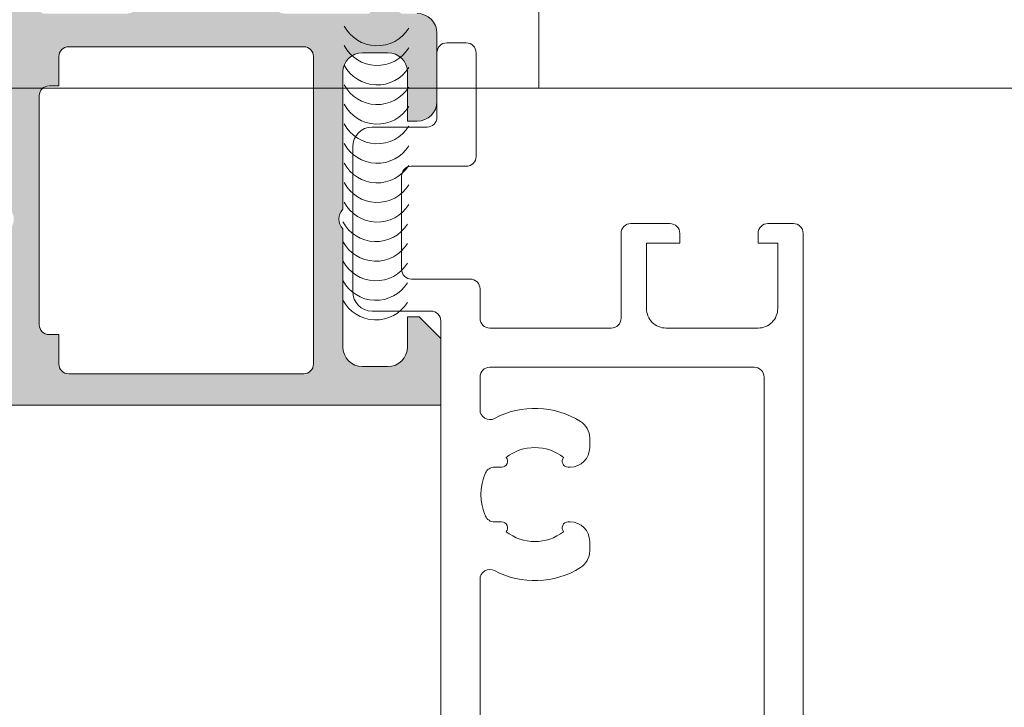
# Model space of a CAD drawing. Header units: millimetres. Extents: x 213386 to 506888, y 183055 to 450952.
# Tile 929 of 1056: x 393854 to 393904, y 342570 to 342605. Entities that reach past the tile are written whole.
import ezdxf

# ---------------------------------------------------------------- set-up
doc = ezdxf.new("R2010")
doc.units = ezdxf.units.MM
doc.layers.add('FASÁDA DETAILNÍ', color=255, linetype='Continuous', lineweight=0)
doc.layers.add('NOVA', color=255, linetype='Continuous', lineweight=0)

# ---------------------------------------------------------------- blocks, each defined once
blk = doc.blocks.new('A$C69D17D4D')
at = {"layer": 'FASÁDA DETAILNÍ'}
h = blk.add_hatch(color=256, dxfattribs=at)
edge = h.paths.add_edge_path()
edge.add_arc((-4088.69484676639, 24856.93811970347), 0.1199999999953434, 270, 360)
edge.add_line((-4088.574846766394, 24856.93811970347), (-4088.574846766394, 24859.69811770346))
edge.add_arc((-4088.274846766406, 24859.69811770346), 0.2999999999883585, 90, 180, ccw=False)
edge.add_line((-4088.274846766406, 24859.99811770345), (-4087.294872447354, 24859.99811770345))
edge.add_arc((-4087.294872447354, 24859.69811770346), 0.2999999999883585, 0, 90, ccw=False)
edge.add_line((-4086.994872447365, 24859.69811770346), (-4086.994872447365, 24857.81810670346))
edge.add_arc((-4086.916005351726, 24857.55056336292), 0.2789255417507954, 106.4245945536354, 181.1628700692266)
edge.add_line((-4087.194873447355, 24857.54490270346), (-4087.194873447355, 24857.09130870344))
edge.add_arc((-4086.916036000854, 24857.08564029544), 0.2788950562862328, 178.8354106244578, 253.5801235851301)
edge.add_line((-4086.994872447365, 24856.81811970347), (-4086.194697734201, 24856.81811970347))
edge.add_arc((-4086.194697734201, 24855.81811970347), 1, 0, 90, ccw=False)
edge.add_line((-4085.194697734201, 24855.81811970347), (-4085.194697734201, 24852.31811234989))
edge.add_arc((-4086.194717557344, 24852.31813217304), 1.000019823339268, 270.0011357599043, 359.9988642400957, ccw=False)
edge.add_line((-4086.194697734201, 24851.31811234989), (-4086.694697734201, 24851.31811234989))
edge.add_line((-4086.694697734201, 24851.31811234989), (-4086.694697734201, 24853.81811234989))
edge.add_arc((-4087.694743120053, 24853.81806696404), 1.000045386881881, 0.002600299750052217, 89.99739970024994)
edge.add_line((-4087.694697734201, 24854.81811234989), (-4088.994716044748, 24854.81811234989))
edge.add_arc((-4088.99466354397, 24853.81805984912), 1.000052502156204, 90.00300791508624, 179.9969920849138)
edge.add_line((-4089.994716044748, 24853.81811234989), (-4089.994716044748, 24846.81811234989))
edge.add_arc((-4089.4695942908, 24846.31811234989), 0.7250881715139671, 136.4038161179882, 223.5961838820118)
edge.add_line((-4089.994716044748, 24845.81811234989), (-4089.994716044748, 24839.78402421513))
edge.add_arc((-4088.99466354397, 24839.78407671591), 1.000052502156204, 180.0030079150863, 269.9969920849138)
edge.add_line((-4088.994716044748, 24838.78402421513), (-4087.694697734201, 24838.78402421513))
edge.add_arc((-4087.694743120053, 24839.78406960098), 1.000045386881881, 270.00260029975, 359.99739970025)
edge.add_line((-4086.694697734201, 24839.78402421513), (-4086.69469773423, 24841.31811234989))
edge.add_line((-4086.69469773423, 24841.31811234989), (-4086.094691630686, 24841.31811234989))
edge.add_line((-4086.094691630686, 24841.31811234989), (-4084.994716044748, 24840.21810624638))
edge.add_line((-4084.994716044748, 24840.21810624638), (-4084.994716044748, 24836.81811234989))
edge.add_line((-4084.994716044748, 24836.81811234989), (-4111.994616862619, 24836.81811234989))
edge.add_line((-4111.994616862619, 24836.81811234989), (-4111.994616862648, 24840.21810624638))
edge.add_line((-4111.994616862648, 24840.21810624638), (-4110.894641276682, 24841.31811234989))
edge.add_line((-4110.894641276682, 24841.31811234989), (-4110.294635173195, 24841.31811234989))
edge.add_line((-4110.294635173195, 24841.31811234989), (-4110.294635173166, 24839.78402421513))
edge.add_arc((-4109.294589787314, 24839.78406960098), 1.000045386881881, 180.00260029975, 269.9973997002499)
edge.add_line((-4109.294635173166, 24838.78402421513), (-4107.994616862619, 24838.78402421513))
edge.add_arc((-4107.994669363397, 24839.78407671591), 1.000052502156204, 270.0030079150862, 359.9969920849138)
edge.add_line((-4106.994616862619, 24839.78402421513), (-4106.994616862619, 24845.81811234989))
edge.add_arc((-4107.519738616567, 24846.31811234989), 0.7250881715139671, 316.4038161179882, 403.5961838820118)
edge.add_line((-4106.994616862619, 24846.81811234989), (-4106.994616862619, 24853.81811234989))
edge.add_arc((-4107.994669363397, 24853.81805984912), 1.000052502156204, 0.003007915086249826, 89.99699208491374)
edge.add_line((-4107.994616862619, 24854.81811234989), (-4109.294635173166, 24854.81811234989))
edge.add_arc((-4109.294589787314, 24853.81806696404), 1.000045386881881, 90.00260029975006, 179.9973997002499)
edge.add_line((-4110.294635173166, 24853.81811234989), (-4110.294635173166, 24851.31811234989))
edge.add_line((-4110.294635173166, 24851.31811234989), (-4110.794635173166, 24851.31811234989))
edge.add_arc((-4110.794615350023, 24852.31813217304), 1.000019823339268, 180.0011357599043, 269.9988642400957, ccw=False)
edge.add_line((-4111.794635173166, 24852.31811234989), (-4111.794635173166, 24856.81811234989))
edge.add_arc((-4111.294645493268, 24856.81812267), 0.4999896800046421, 89.99881737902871, 180.0011826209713, ccw=False)
edge.add_line((-4111.294635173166, 24857.31811234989), (-4110.294635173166, 24857.31811234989))
edge.add_line((-4110.294635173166, 24857.31811234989), (-4110.294635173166, 24856.51810929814))
edge.add_line((-4110.294635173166, 24856.51810929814), (-4107.294619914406, 24856.51810929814))
edge.add_arc((-4107.294617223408, 24856.81811701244), 0.3000077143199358, 269.9994860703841, 360.0005139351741)
edge.add_arc((-4107.073445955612, 24857.08564029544), 0.2788950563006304, 286.4198764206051, 361.1645893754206)
edge.add_line((-4106.794608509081, 24857.09130870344), (-4106.794608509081, 24857.54490270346))
edge.add_arc((-4107.073476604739, 24857.55056336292), 0.2789255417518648, 358.8371299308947, 433.5754054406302)
edge.add_line((-4106.994609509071, 24857.81810670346), (-4106.994609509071, 24859.69811770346))
edge.add_arc((-4106.694609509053, 24859.69811770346), 0.3000000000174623, 90, 180, ccw=False)
edge.add_line((-4106.694609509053, 24859.99811770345), (-4105.71463519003, 24859.99811770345))
edge.add_arc((-4105.714635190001, 24859.69811770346), 0.2999999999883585, 0, 90.00000000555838, ccw=False)
edge.add_line((-4105.414635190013, 24859.69811770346), (-4105.414635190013, 24856.93811970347))
edge.add_arc((-4105.294635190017, 24856.93811970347), 0.1199999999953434, 180, 270)
edge.add_line((-4105.294635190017, 24856.81811970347), (-4100.994609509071, 24856.81811970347))
edge.add_arc((-4100.994609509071, 24857.31811970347), 0.5, 270, 360)
edge.add_line((-4100.494609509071, 24857.31811970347), (-4100.494609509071, 24858.01811970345))
edge.add_line((-4100.494609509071, 24858.01811970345), (-4101.876104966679, 24860.41094002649))
edge.add_arc((-4101.756489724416, 24860.47999991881), 0.1381197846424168, 82.29756250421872, 210.0000000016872, ccw=False)
edge.add_arc((-4102.204108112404, 24855.63864868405), 4.999999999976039, 18.709400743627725, 84.65077199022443, ccw=False)
edge.add_arc((-4096.994740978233, 24857.40287487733), 0.4999999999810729, 198.709400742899, 341.2905992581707)
edge.add_arc((-4091.785373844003, 24855.63864868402), 5.000000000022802, 95.34922800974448, 161.2905992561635, ccw=False)
edge.add_arc((-4092.232992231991, 24860.47999991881), 0.1381197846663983, -30.000000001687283, 97.70243749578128, ccw=False)
edge.add_line((-4092.113376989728, 24860.41094002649), (-4093.494872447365, 24858.01811970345))
edge.add_line((-4093.494872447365, 24858.01811970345), (-4093.494872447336, 24857.31811970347))
edge.add_arc((-4092.994872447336, 24857.31811970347), 0.5, 180, 270)
edge.add_line((-4092.994872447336, 24856.81811970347), (-4088.69484676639, 24856.81811970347))
edge = h.paths.add_edge_path(flags=16)
edge.add_arc((-4103.994624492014, 24838.91811845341), 0.5, 180, 270)
edge.add_line((-4103.994624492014, 24838.41811845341), (-4091.994716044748, 24838.41811845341))
edge.add_arc((-4091.994716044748, 24838.91811845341), 0.5, 270, 360)
edge.add_line((-4091.494716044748, 24838.91811845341), (-4091.494716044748, 24854.61810014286))
edge.add_arc((-4091.994716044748, 24854.61810014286), 0.5, 0, 90)
edge.add_line((-4091.994716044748, 24855.11810014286), (-4103.994624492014, 24855.11810014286))
edge.add_arc((-4103.994624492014, 24854.61810014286), 0.5, 90, 180)
edge.add_line((-4104.494624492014, 24854.61810014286), (-4104.494624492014, 24853.11810014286))
edge.add_line((-4104.494624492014, 24853.11810014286), (-4104.994624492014, 24853.11810014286))
edge.add_arc((-4104.994624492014, 24852.61810014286), 0.5, 90, 180)
edge.add_line((-4105.494624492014, 24852.61810014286), (-4105.494624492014, 24840.91811845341))
edge.add_arc((-4104.994624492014, 24840.91811845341), 0.5, 180, 270)
edge.add_line((-4104.994624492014, 24840.41811845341), (-4104.494624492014, 24840.41811845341))
edge.add_line((-4104.494624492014, 24840.41811845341), (-4104.494624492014, 24838.91811845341))
for p, q in [((-4079.999607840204, 24897.00002419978), (-4079.999607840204, 24853.00002420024)), ((-2188.499921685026, 24853.00002419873), (-4147.169215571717, 24853.00002419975))]:
    blk.add_line(p, q, dxfattribs=at)
for points in [[(-4086.194697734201, 24856.81811970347, -0.414213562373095), (-4085.194697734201, 24855.81811970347), (-4085.194697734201, 24852.31811234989, -0.4142019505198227), (-4086.194697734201, 24851.31811234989), (-4086.694697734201, 24851.31811234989), (-4086.694697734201, 24853.81811234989, 0.4141869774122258), (-4087.694697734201, 24854.81811234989), (-4088.994716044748, 24854.81811234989, 0.4141828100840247), (-4089.994716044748, 24853.81811234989), (-4089.994716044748, 24846.81811234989, 0.3999328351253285), (-4089.994716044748, 24845.81811234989), (-4089.994716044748, 24839.78402421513, 0.4141828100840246), (-4088.994716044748, 24838.78402421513), (-4087.694697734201, 24838.78402421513, 0.4141869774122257), (-4086.694697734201, 24839.78402421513), (-4086.69469773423, 24841.31811234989), (-4086.094691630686, 24841.31811234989), (-4084.994716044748, 24840.21810624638), (-4084.994716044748, 24836.81811234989), (-4111.994616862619, 24836.81811234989)], [(-4084.994716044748, 24722.58197171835), (-4084.994716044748, 24841.11811234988, 0.414213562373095), (-4085.494716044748, 24841.61811234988), (-4088.494716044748, 24841.61811234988, -0.414213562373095), (-4089.494716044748, 24842.61811234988), (-4089.494716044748, 24850.01811235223, -0.4142135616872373), (-4088.494716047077, 24851.01811235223), (-4085.694716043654, 24851.01811235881, 0.4142135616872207), (-4085.194716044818, 24851.51811235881), (-4085.194716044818, 24854.81811234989, -0.414213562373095), (-4084.694716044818, 24855.31811234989), (-4083.694716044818, 24855.31811234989, -0.414213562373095), (-4083.194716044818, 24854.81811234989), (-4083.194716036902, 24849.51811039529, -0.4142135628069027), (-4083.694716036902, 24849.01811039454), (-4086.494716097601, 24849.01811039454, 0.4142135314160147), (-4086.994716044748, 24848.51811039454), (-4086.994716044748, 24843.75206129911, 0.4142135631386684), (-4086.494716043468, 24843.25206129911), (-4083.494716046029, 24843.25206130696, -0.4142135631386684), (-4082.994716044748, 24842.75206130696), (-4082.994716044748, 24841.25206179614, 0.414213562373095), (-4082.494716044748, 24840.75206179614), (-4076.294820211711, 24840.75206179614, 0.414213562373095), (-4075.794820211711, 24841.25206179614), (-4075.794820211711, 24845.58867783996, -0.4142140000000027), (-4075.294820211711, 24846.08867783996), (-4073.294818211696, 24846.08867783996, -0.4142009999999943), (-4072.794818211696, 24845.58867783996), (-4072.794818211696, 24845.08867783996), (-4074.49481821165, 24845.08867783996), (-4074.49481821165, 24841.75206179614, 0.4142140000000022), (-4073.49481821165, 24840.75206179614), (-4068.794818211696, 24840.75206179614, 0.4142140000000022), (-4067.794818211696, 24841.75206179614), (-4067.794818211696, 24845.08867783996), (-4068.794818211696, 24845.08867783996), (-4068.794818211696, 24845.58867783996, -0.4142200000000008), (-4068.294826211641, 24846.08867783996), (-4066.994815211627, 24846.08867783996, -0.4142140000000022), (-4066.494815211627, 24845.58867783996), (-4066.494815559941, 24722.58197171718, -0.4142135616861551)], [(-4068.494815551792, 24724.58197171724), (-4068.494815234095, 24838.25206213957, 0.4142136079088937), (-4068.99481531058, 24838.75206214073), (-4082.494716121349, 24838.75206007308, 0.4142135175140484), (-4082.994716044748, 24838.25206007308), (-4082.994716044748, 24836.57800232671, 0.5657414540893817), (-4082.260022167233, 24836.13650625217, -0.2677634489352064), (-4077.865304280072, 24835.98414682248, -0.2587771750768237), (-4077.394716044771, 24835.1357818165), (-4077.394716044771, 24834.65134079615, -0.414213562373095), (-4078.394716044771, 24833.65134079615), (-4078.500608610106, 24833.65134079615, -0.6451800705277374), (-4078.725928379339, 24834.14940897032, 0.3417320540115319), (-4081.663503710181, 24834.14940897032, -0.645180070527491), (-4081.888823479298, 24833.65134079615), (-4082.256875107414, 24833.65134079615, 0.2982166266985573), (-4082.715132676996, 24833.35134079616, 0.2087121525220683), (-4082.715132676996, 24831.15134079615, 0.29821662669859), (-4082.256875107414, 24830.85134079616), (-4081.888823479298, 24830.85134079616, -0.6451800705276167), (-4081.663503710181, 24830.35327262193, 0.3417320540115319), (-4078.725928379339, 24830.35327262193, -0.6451800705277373), (-4078.500608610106, 24830.85134079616), (-4078.394716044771, 24830.85134079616, -0.4142135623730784), (-4077.394716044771, 24829.85134079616), (-4077.394716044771, 24829.36689977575, -0.258777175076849), (-4077.865304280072, 24828.51853476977, -0.2677634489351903), (-4082.260022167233, 24828.36617534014, 0.5657414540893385), (-4082.994716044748, 24827.92467926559), (-4082.994716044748, 24733.89863324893, 0.5657414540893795)]]:
    blk.add_lwpolyline(points, format="xyb", dxfattribs=at)
blk.add_lwpolyline([(-4104.494624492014, 24838.91811845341, 0.414213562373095), (-4103.994624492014, 24838.41811845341), (-4091.994716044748, 24838.41811845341, 0.414213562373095), (-4091.494716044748, 24838.91811845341), (-4091.494716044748, 24854.61810014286, 0.414213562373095), (-4091.994716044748, 24855.11810014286), (-4103.994624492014, 24855.11810014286, 0.414213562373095), (-4104.494624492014, 24854.61810014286), (-4104.494624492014, 24853.11810014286), (-4104.994624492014, 24853.11810014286, 0.414213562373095), (-4105.494624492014, 24852.61810014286), (-4105.494624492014, 24840.91811845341, 0.414213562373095), (-4104.994624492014, 24840.41811845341), (-4104.494624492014, 24840.41811845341)], format="xyb", close=True, dxfattribs=at)
for centre in [(-4088.243306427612, 24857.07409028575), (-4088.243306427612, 24856.07409028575), (-4088.243306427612, 24855.07409028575), (-4088.243306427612, 24854.07409028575), (-4088.243306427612, 24853.07409028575), (-4088.243306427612, 24852.07409028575), (-4088.243306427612, 24851.07409028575), (-4088.243306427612, 24850.07409028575), (-4088.243306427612, 24849.07409028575), (-4088.243306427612, 24848.07409028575), (-4088.310906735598, 24847.07528916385), (-4088.310906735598, 24846.07528916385), (-4088.310906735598, 24845.07528916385), (-4088.310906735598, 24844.07528916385), (-4088.310906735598, 24843.07528916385)]:
    blk.add_arc(centre, 1.906465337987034, 207.9679544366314, 327.9679544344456, dxfattribs=at)

msp = doc.modelspace()

# ---------------------------------------------------------------- block references
at = {"layer": 'NOVA', "ltscale": 300}
msp.add_blockref('A$C69D17D4D', (397960.6382589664, 317748.1544064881), dxfattribs=at)

doc.saveas('drawing.dxf')
